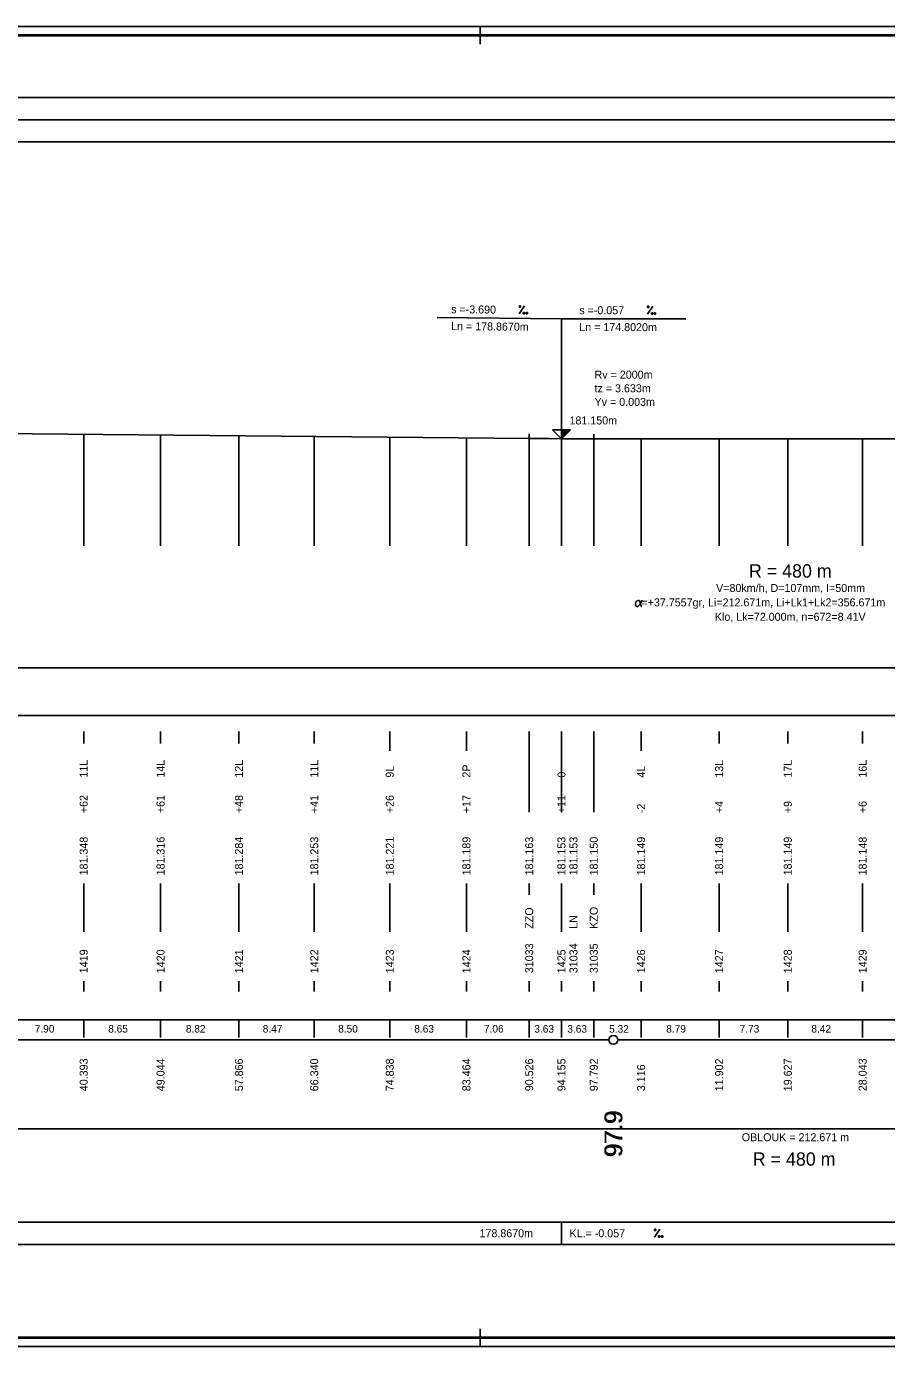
# Model space of a CAD drawing. Extents: x 0 to 10087, y -805 to 297.
# Drawn here: x 3047.9 to 3241.5, y 0 to 297 of the extents above; entities that cross this region are included whole.
import ezdxf

# ---------------------------------------------------------------- set-up
doc = ezdxf.new("R2010")
doc.units = 0
for name, color, linetype in [('CARKY_HODNOT', 7, 'Continuous'), ('KRIV1_CARA', 7, 'Continuous'), ('KRIV1_TEXT', 7, 'Continuous'), ('NIVELETA_CARA', 7, 'Continuous'), ('NIVELETA_TEXT', 7, 'Continuous'), ('PARAM_R', 7, 'Continuous'), ('PARAM_TEXT', 7, 'Continuous'), ('PREV_CARA', 7, 'Continuous'), ('RAM', 7, 'Continuous'), ('REZERVA', 7, 'Continuous'), ('STAN_CARA', 7, 'Continuous'), ('STAN_PAS', 7, 'Continuous'), ('STAN_TEXT', 7, 'Continuous'), ('TEXT', 7, 'Continuous'), ('TXT_C_BODU', 7, 'Continuous')]:
    doc.layers.add(name, color=color, linetype=linetype)

msp = doc.modelspace()

# ---------------------------------------------------------------- linework, layer by layer
at = {"layer": 'CARKY_HODNOT'}
for p, q in [((3060.79, 180.14), (3060.79, 205.24)), ((3078.09, 180.14), (3078.09, 205.08)), ((3095.73, 180.14), (3095.73, 204.92)), ((3112.68, 180.14), (3112.68, 204.76)), ((3129.68, 180.14), (3129.68, 204.61)), ((3146.93, 180.14), (3146.93, 204.45)), ((3161.05, 180.14), (3161.05, 204.32)), ((3168.31, 180.14), (3168.31, 204.27)), ((3168.32, 180.14), (3168.32, 204.27)), ((3175.58, 180.14), (3175.58, 204.25)), ((3186.23, 180.14), (3186.23, 204.25)), ((3203.8, 180.14), (3203.8, 204.24)), ((3219.25, 180.14), (3219.25, 204.24)), ((3236.09, 180.14), (3236.09, 204.24)), ((3060.79, 135.65), (3060.79, 138.35)), ((3078.09, 135.65), (3078.09, 138.35)), ((3095.73, 135.65), (3095.73, 138.35)), ((3112.68, 135.65), (3112.68, 138.35)), ((3129.68, 134), (3129.68, 138.35)), ((3146.93, 134), (3146.93, 138.35)), ((3161.05, 126.2), (3161.05, 138.35)), ((3168.31, 132.35), (3168.31, 138.35)), ((3168.32, 126.2), (3168.32, 138.35)), ((3175.58, 126.2), (3175.58, 138.35)), ((3186.23, 134), (3186.23, 138.35)), ((3203.8, 135.65), (3203.8, 138.35)), ((3219.25, 135.65), (3219.25, 138.35)), ((3236.09, 135.65), (3236.09, 138.35)), ((3161.05, 120.25), (3161.05, 126.2)), ((3168.32, 120.25), (3168.32, 126.2)), ((3175.58, 120.25), (3175.58, 126.2)), ((3060.79, 93.3), (3060.79, 104.2)), ((3078.09, 93.3), (3078.09, 104.2)), ((3095.73, 93.3), (3095.73, 104.2)), ((3112.68, 93.3), (3112.68, 104.2)), ((3129.68, 93.3), (3129.68, 104.2)), ((3146.93, 93.3), (3146.93, 104.2)), ((3161.05, 101.65), (3161.05, 104.2)), ((3168.31, 93.3), (3168.31, 104.2)), ((3168.32, 100), (3168.32, 104.2)), ((3175.58, 101.65), (3175.58, 104.2)), ((3186.23, 93.3), (3186.23, 104.2)), ((3203.8, 93.3), (3203.8, 104.2)), ((3219.25, 93.3), (3219.25, 104.2)), ((3236.09, 93.3), (3236.09, 104.2)), ((3060.79, 79.9), (3060.79, 82.2)), ((3078.09, 79.9), (3078.09, 82.2)), ((3095.73, 79.9), (3095.73, 82.2)), ((3112.68, 79.9), (3112.68, 82.2)), ((3129.68, 79.9), (3129.68, 82.2)), ((3146.93, 79.9), (3146.93, 82.2)), ((3161.05, 79.9), (3161.05, 82.2)), ((3168.31, 79.9), (3168.31, 82.2)), ((3168.32, 79.9), (3168.32, 82.2)), ((3175.58, 79.9), (3175.58, 82.2)), ((3186.23, 79.9), (3186.23, 82.2)), ((3203.8, 79.9), (3203.8, 82.2)), ((3219.25, 79.9), (3219.25, 82.2)), ((3236.09, 79.9), (3236.09, 82.2))]:
    msp.add_line(p, q, dxfattribs=at)
at = {"layer": 'KRIV1_CARA'}
msp.add_line((3011.07, 49), (3436.41, 49), dxfattribs=at)
at = {"layer": 'NIVELETA_CARA'}
for p, q in [((300, 281), (8321.33, 281)), ((300, 276), (8321.33, 276)), ((300, 271), (8321.33, 271)), ((3168.32, 231.25), (3140.32, 231.51)), ((3168.32, 204.25), (3168.32, 231.25)), ((3168.32, 231.25), (3196.32, 231.25)), ((2813.59, 207.52), (3161.05, 204.32)), ((3161.05, 204.32), (3161.05, 205.32)), ((3168.32, 204.25), (3166.32, 206.25)), ((3166.32, 206.25), (3170.32, 206.25)), ((3168.32, 204.25), (3168.32, 206.25)), ((3170.32, 206.25), (3168.32, 204.25)), ((3168.38, 204.32), (3168.38, 206.25)), ((3168.45, 204.38), (3168.45, 206.25)), ((3168.52, 204.45), (3168.52, 206.25)), ((3168.58, 204.52), (3168.58, 206.25)), ((3168.65, 204.58), (3168.65, 206.25)), ((3168.72, 204.65), (3168.72, 206.25)), ((3168.78, 204.72), (3168.78, 206.25)), ((3168.85, 204.78), (3168.85, 206.25)), ((3168.92, 204.85), (3168.92, 206.25)), ((3168.98, 204.92), (3168.98, 206.25)), ((3169.05, 204.98), (3169.05, 206.25)), ((3169.12, 205.05), (3169.12, 206.25)), ((3169.18, 205.12), (3169.18, 206.25)), ((3169.25, 205.18), (3169.25, 206.25)), ((3169.32, 205.25), (3169.32, 206.25)), ((3169.38, 205.32), (3169.38, 206.25)), ((3169.45, 205.38), (3169.45, 206.25)), ((3169.52, 205.45), (3169.52, 206.25)), ((3169.58, 205.52), (3169.58, 206.25)), ((3169.65, 205.58), (3169.65, 206.25)), ((3169.72, 205.65), (3169.72, 206.25)), ((3169.78, 205.72), (3169.78, 206.25)), ((3169.85, 205.78), (3169.85, 206.25)), ((3169.92, 205.85), (3169.92, 206.25)), ((3169.98, 205.92), (3169.98, 206.25)), ((3170.05, 205.98), (3170.05, 206.25)), ((3170.12, 206.05), (3170.12, 206.25)), ((3170.18, 206.12), (3170.18, 206.25)), ((3170.25, 206.18), (3170.25, 206.25)), ((3175.58, 204.25), (3175.58, 205.25)), ((3161.05, 204.32), (3168.32, 204.25)), ((3161.05, 204.32), (3161.55, 204.31)), ((3161.55, 204.31), (3162.05, 204.31)), ((3162.05, 204.31), (3162.55, 204.3)), ((3162.55, 204.3), (3163.05, 204.3)), ((3163.05, 204.3), (3163.55, 204.3)), ((3163.55, 204.3), (3164.05, 204.29)), ((3164.05, 204.29), (3164.55, 204.29)), ((3164.55, 204.29), (3165.05, 204.29)), ((3165.05, 204.29), (3165.52, 204.28)), ((3168.32, 204.25), (3175.58, 204.25)), ((3171.12, 204.26), (3171.62, 204.25)), ((3171.62, 204.25), (3172.12, 204.25)), ((3172.12, 204.25), (3172.62, 204.25)), ((3172.62, 204.25), (3173.12, 204.25)), ((3173.12, 204.25), (3173.62, 204.25)), ((3173.62, 204.25), (3174.12, 204.25)), ((3174.12, 204.25), (3174.62, 204.25)), ((3174.62, 204.25), (3175.12, 204.25)), ((3175.12, 204.25), (3175.58, 204.25)), ((3175.58, 204.25), (3514.14, 204.2)), ((500, 28), (8321.33, 28)), ((3168.32, 23), (3168.32, 28)), ((500, 23), (8321.33, 23))]:
    msp.add_line(p, q, dxfattribs=at)
at = {"layer": 'NIVELETA_TEXT'}
for p, q in [((3158.82, 232.34), (3160.03, 234.12)), ((3158.84, 234.13), (3158.83, 233.84)), ((3158.83, 233.84), (3159.13, 233.83)), ((3159.13, 234.13), (3158.84, 234.13)), ((3158.84, 234.13), (3158.84, 234.13)), ((3159.13, 233.83), (3159.13, 234.13)), ((3159.73, 232.63), (3159.73, 232.33)), ((3159.74, 232.63), (3159.73, 232.62)), ((3159.73, 232.33), (3160.03, 232.33)), ((3160.03, 232.63), (3159.74, 232.63)), ((3160.03, 232.33), (3160.03, 232.63)), ((3160.34, 232.62), (3160.34, 232.33)), ((3160.35, 232.62), (3160.34, 232.62)), ((3160.34, 232.33), (3160.64, 232.32)), ((3160.64, 232.62), (3160.35, 232.62)), ((3160.64, 232.32), (3160.64, 232.62)), ((3187.67, 232.25), (3188.86, 234.04)), ((3187.67, 234.04), (3187.67, 233.75)), ((3187.68, 234.04), (3187.67, 234.04)), ((3187.67, 233.75), (3187.97, 233.75)), ((3187.97, 234.04), (3187.68, 234.04)), ((3187.97, 233.75), (3187.97, 234.04)), ((3188.58, 232.55), (3188.58, 232.25)), ((3188.59, 232.55), (3188.58, 232.54)), ((3188.58, 232.25), (3188.88, 232.25)), ((3188.88, 232.55), (3188.59, 232.55)), ((3188.88, 232.25), (3188.88, 232.55)), ((3189.19, 232.55), (3189.19, 232.25)), ((3189.2, 232.55), (3189.19, 232.54)), ((3189.19, 232.25), (3189.49, 232.25)), ((3189.49, 232.55), (3189.2, 232.55)), ((3189.49, 232.25), (3189.49, 232.55)), ((3189.27, 24.6), (3190.46, 26.4)), ((3189.27, 26.4), (3189.27, 26.1)), ((3189.28, 26.4), (3189.27, 26.39)), ((3189.27, 26.1), (3189.57, 26.1)), ((3189.57, 26.4), (3189.28, 26.4)), ((3189.57, 26.1), (3189.57, 26.4)), ((3190.18, 24.9), (3190.18, 24.6)), ((3190.19, 24.9), (3190.18, 24.89)), ((3190.18, 24.6), (3190.48, 24.6)), ((3190.48, 24.9), (3190.19, 24.9)), ((3190.48, 24.6), (3190.48, 24.9)), ((3190.79, 24.9), (3190.79, 24.6)), ((3190.8, 24.9), (3190.79, 24.89)), ((3190.79, 24.6), (3191.09, 24.6)), ((3191.09, 24.9), (3190.8, 24.9)), ((3191.09, 24.6), (3191.09, 24.9))]:
    msp.add_line(p, q, dxfattribs=at)
at = {"layer": 'PARAM_TEXT'}
for p, q in [((3184.97, 167.11), (3185.06, 167.39)), ((3184.97, 166.81), (3184.97, 167.11)), ((3185.06, 166.62), (3184.97, 166.81)), ((3185.06, 167.39), (3185.16, 167.59)), ((3185.26, 166.52), (3185.06, 166.62)), ((3185.16, 167.59), (3185.36, 167.79)), ((3185.46, 166.52), (3185.26, 166.52)), ((3185.36, 167.79), (3185.55, 167.88)), ((3185.65, 166.62), (3185.46, 166.52)), ((3185.55, 167.88), (3185.73, 167.89)), ((3185.95, 166.92), (3185.65, 166.62)), ((3185.73, 167.89), (3185.85, 167.78)), ((3185.85, 167.78), (3185.95, 167.59)), ((3185.95, 167.59), (3186.14, 166.81)), ((3186.15, 167.21), (3185.95, 166.92)), ((3186.14, 166.81), (3186.24, 166.62)), ((3186.24, 167.41), (3186.15, 167.21)), ((3186.34, 167.6), (3186.24, 167.41)), ((3186.24, 166.62), (3186.34, 166.52)), ((3186.43, 167.89), (3186.34, 167.6)), ((3186.34, 166.52), (3186.42, 166.52))]:
    msp.add_line(p, q, dxfattribs=at)
at = {"layer": 'PREV_CARA'}
for p, q in [((3011.07, 152.7), (3436.41, 152.7)), ((3011.07, 142), (3436.41, 142))]:
    msp.add_line(p, q, dxfattribs=at)
at = {"layer": 'RAM'}
for p, q in [((8636.33, 297), (0, 297)), ((3150, 293), (3150, 297)), ((8634.33, 295.1), (2, 295.1)), ((8634.33, 295), (2, 295)), ((8634.33, 294.9), (2, 294.9)), ((3150, 0), (3150, 4)), ((0, 0), (8636.33, 0)), ((2, 2.1), (8634.33, 2.1)), ((2, 2), (8634.33, 2)), ((2, 1.9), (8634.33, 1.9))]:
    msp.add_line(p, q, dxfattribs=at)
at = {"layer": 'REZERVA'}
msp.add_circle((3180, 69), 1, dxfattribs=at)
at = {"layer": 'STAN_CARA'}
for p, q in [((2981, 69), (3179, 69)), ((3181, 69), (3378.5, 69))]:
    msp.add_line(p, q, dxfattribs=at)
at = {"layer": 'STAN_PAS'}
for p, q in [((300, 73.5), (8321.33, 73.5)), ((3060.79, 69.5), (3060.79, 73.5)), ((3078.09, 69.5), (3078.09, 73.5)), ((3095.73, 69.5), (3095.73, 73.5)), ((3112.68, 69.5), (3112.68, 73.5)), ((3129.68, 69.5), (3129.68, 73.5)), ((3146.93, 69.5), (3146.93, 73.5)), ((3161.05, 69.5), (3161.05, 73.5)), ((3168.31, 69.5), (3168.31, 73.5)), ((3168.32, 69.5), (3168.32, 73.5)), ((3175.58, 69.5), (3175.58, 73.5)), ((3186.23, 69.5), (3186.23, 73.5)), ((3203.8, 69.5), (3203.8, 73.5)), ((3219.25, 69.5), (3219.25, 73.5)), ((3236.09, 69.5), (3236.09, 73.5))]:
    msp.add_line(p, q, dxfattribs=at)

# ---------------------------------------------------------------- texts
at = {"layer": 'KRIV1_TEXT'}
msp.add_text('OBLOUK = 212.671 m', height=1.8, dxfattribs=at).set_placement((3208.89, 46.2))
at = {"layer": 'NIVELETA_TEXT'}
for s, rotation, p in [('s =-3.690', 359.4715, (3143.47, 232.48)), ('s =-0.057', 359.9918, (3172.32, 232.25)), ('Ln = 178.8670m', 359.4715, (3143.47, 228.68)), ('Ln = 174.8020m', 359.9918, (3172.32, 228.45))]:
    msp.add_text(s, height=1.8, rotation=rotation, dxfattribs=at).set_placement(p)
for s, p in [('Rv = 2000m', (3175.76, 217.75)), ('tz = 3.633m', (3175.76, 214.69)), ('Yv = 0.003m', (3175.76, 211.63)), ('181.150m', (3170.12, 207.45)), ('178.8670m', (3149.87, 24.6)), ('KL.= -0.057', (3170.12, 24.6))]:
    msp.add_text(s, height=1.8, dxfattribs=at).set_placement(p)
at = {"layer": 'PARAM_R'}
for p in [(3210.51, 173), (3211.37, 40.7)]:
    msp.add_text('R = 480 m', height=3, dxfattribs=at).set_placement(p)
at = {"layer": 'PARAM_TEXT'}
for s, p in [('V=80km/h, D=107mm, I=50mm', (3203.12, 169.76)), ('  =+37.7557gr, Li=212.671m, Li+Lk1+Lk2=356.671m', (3184.97, 166.52)), ('Klo, Lk=72.000m, n=672=8.41V', (3202.84, 163.28))]:
    msp.add_text(s, height=1.8, dxfattribs=at).set_placement(p)
at = {"layer": 'STAN_TEXT'}
for s, p in [('7.90', (3049.77, 70.65)), ('8.65', (3066.32, 70.65)), ('8.82', (3083.79, 70.65)), ('8.47', (3101.09, 70.65)), ('8.50', (3118.06, 70.65)), ('8.63', (3135.19, 70.65)), ('7.06', (3150.87, 70.65)), ('3.63', (3162.2, 70.64)), ('3.63', (3169.63, 70.62)), ('5.32', (3179.05, 70.62)), ('8.79', (3191.9, 70.65)), ('7.73', (3208.41, 70.65)), ('8.42', (3224.55, 70.65))]:
    msp.add_text(s, height=1.7, dxfattribs=at).set_placement(p)
for s, height, p in [('40.393', 1.8, (3061.69, 57.45)), ('49.044', 1.8, (3078.99, 57.45)), ('57.866', 1.8, (3096.63, 57.45)), ('66.340', 1.8, (3113.58, 57.45)), ('74.838', 1.8, (3130.58, 57.45)), ('83.464', 1.8, (3147.83, 57.45)), ('90.526', 1.8, (3161.95, 57.45)), ('94.155', 1.8, (3169.21, 57.45)), ('97.792', 1.8, (3176.48, 57.45)), ('3.116', 1.8, (3187.13, 57.45)), ('11.902', 1.8, (3204.7, 57.45)), ('19.627', 1.8, (3220.15, 57.45)), ('28.043', 1.8, (3236.99, 57.45)), ('    97.9', 4, (3182, 36.84)), ('    97.9', 4, (3182, 36.74)), ('    97.9', 4, (3182, 36.64))]:
    msp.add_text(s, height=height, rotation=90, dxfattribs=at).set_placement(p)
at = {"layer": 'TEXT'}
for s, p in [('11L', (3061.69, 128)), ('14L', (3078.99, 128)), ('12L', (3096.63, 128)), ('11L', (3113.58, 128)), ('2P', (3147.83, 128)), ('13L', (3204.7, 128)), ('17L', (3220.15, 128)), ('16L', (3236.99, 128)), ('9L', (3130.58, 128)), ('0', (3169.21, 128)), ('4L', (3187.13, 128)), ('+62', (3061.69, 120)), ('+61', (3078.99, 120)), ('+48', (3096.63, 120)), ('+41', (3113.58, 120)), ('+26', (3130.58, 120)), ('+17', (3147.83, 120)), ('+11', (3169.21, 120)), ('-2', (3187.13, 120)), ('+4', (3204.7, 120)), ('+9', (3220.15, 120)), ('+6', (3236.99, 120)), ('181.348', (3061.69, 106)), ('181.316', (3078.99, 106)), ('181.284', (3096.63, 106)), ('181.253', (3113.58, 106)), ('181.221', (3130.58, 106)), ('181.189', (3147.83, 106)), ('181.163', (3161.95, 106)), ('181.153', (3169.21, 106)), ('181.153', (3171.91, 106)), ('181.150', (3176.48, 106)), ('181.149', (3187.13, 106)), ('181.149', (3204.7, 106)), ('181.149', (3220.15, 106)), ('181.148', (3236.99, 106)), ('ZZO', (3161.95, 94)), ('KZO', (3176.48, 94)), ('LN', (3171.91, 94))]:
    msp.add_text(s, height=1.8, rotation=90, dxfattribs=at).set_placement(p)
at = {"layer": 'TXT_C_BODU'}
for s, p in [('1419', (3061.69, 84)), ('1420', (3078.99, 84)), ('1421', (3096.63, 84)), ('1422', (3113.58, 84)), ('1423', (3130.58, 84)), ('1424', (3147.83, 84)), ('31033', (3161.95, 84)), ('1425', (3169.21, 84)), ('31034', (3171.91, 84)), ('31035', (3176.48, 84)), ('1426', (3187.13, 84)), ('1427', (3204.7, 84)), ('1428', (3220.15, 84)), ('1429', (3236.99, 84))]:
    msp.add_text(s, height=1.8, rotation=90, dxfattribs=at).set_placement(p)

doc.saveas('drawing.dxf')
